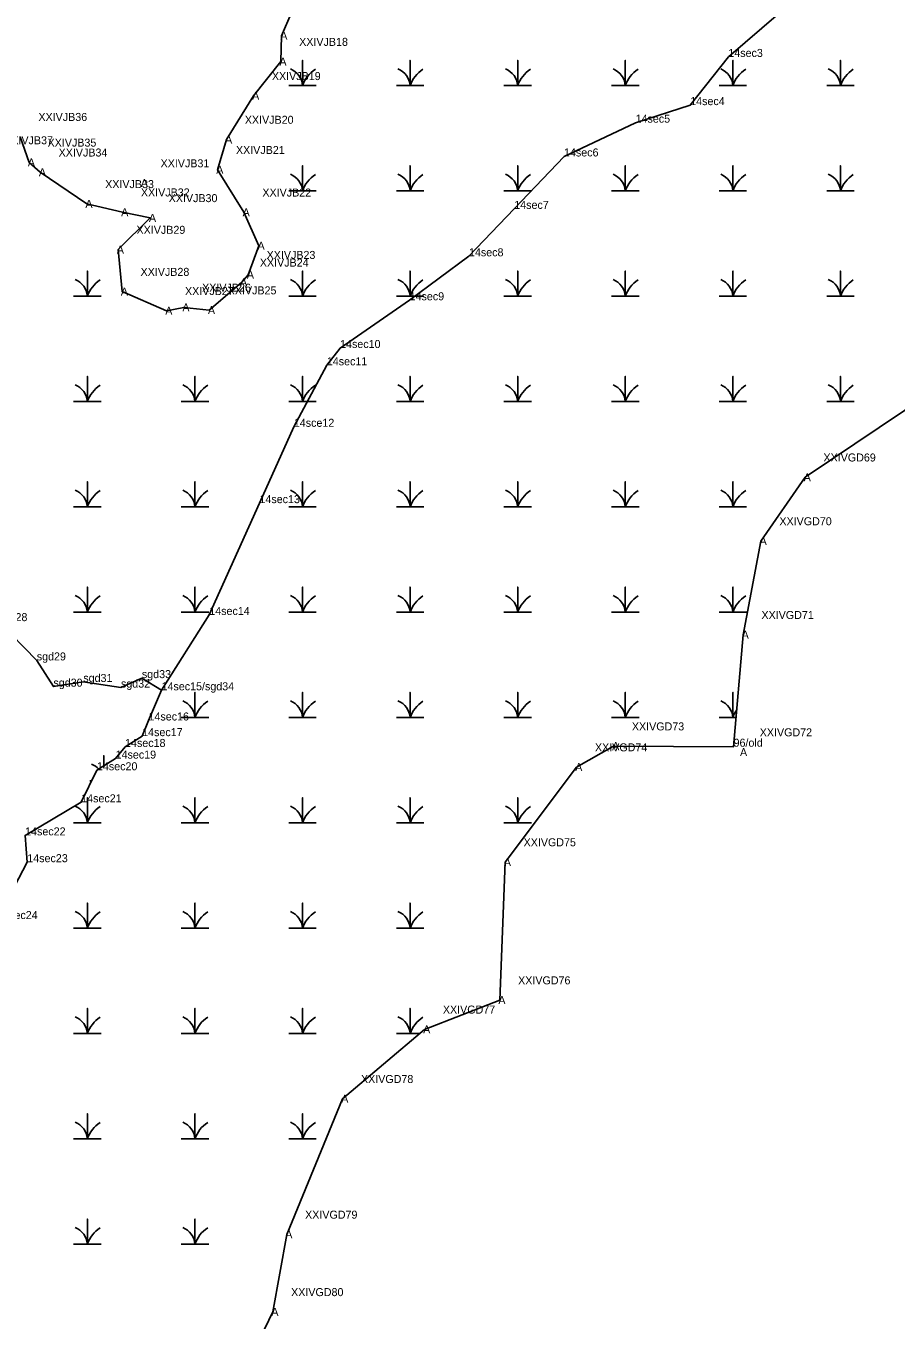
# Model space of a CAD drawing. Extents: x 2072529 to 2268796, y 436423 to 470406.
# Drawn here: x 2263443 to 2263987, y 441847 to 442656 of the extents above; entities that cross this region are included whole.
import ezdxf

# ---------------------------------------------------------------- set-up
doc = ezdxf.new("R2010")
doc.units = 0
for name, color, linetype in [('Exist Environmental Wetland Boundary Cogo Comment', 7, 'Continuous'), ('Exist Environmental Wetland Boundary Cogo Point CELL', 7, 'Continuous'), ('Exist Hydro Jurisdictional Stream or Body of Water NEU Mitigable Cogo Comment', 7, 'Continuous'), ('Old_Level_20', 7, 'Continuous'), ('Old_Level_52', 7, 'Continuous')]:
    doc.layers.add(name, color=color, linetype=linetype)

msp = doc.modelspace()

# ---------------------------------------------------------------- linework, layer by layer
at = {"layer": 'Exist Environmental Wetland Boundary Cogo Point CELL'}
for points in [[(2263607.54, 442618.37), (2263616.14, 442618.37), (2263616.14, 442634.15), (2263616.14, 442618.37), (2263624.74, 442618.37)], [(2263674.79, 442618.37), (2263683.39, 442618.37), (2263683.39, 442634.15), (2263683.39, 442618.37), (2263691.99, 442618.37)], [(2263742.04, 442618.37), (2263750.64, 442618.37), (2263750.64, 442634.15), (2263750.64, 442618.37), (2263759.24, 442618.37)], [(2263809.29, 442618.37), (2263817.89, 442618.37), (2263817.89, 442634.15), (2263817.89, 442618.37), (2263826.49, 442618.37)], [(2263876.54, 442618.37), (2263885.14, 442618.37), (2263885.14, 442634.15), (2263885.14, 442618.37), (2263893.74, 442618.37)], [(2263943.79, 442618.37), (2263952.39, 442618.37), (2263952.39, 442634.15), (2263952.39, 442618.37), (2263960.99, 442618.37)], [(2263607.54, 442552.57), (2263616.14, 442552.57), (2263616.14, 442568.35), (2263616.14, 442552.57), (2263624.74, 442552.57)], [(2263674.79, 442552.57), (2263683.39, 442552.57), (2263683.39, 442568.35), (2263683.39, 442552.57), (2263691.99, 442552.57)], [(2263742.04, 442552.57), (2263750.64, 442552.57), (2263750.64, 442568.35), (2263750.64, 442552.57), (2263759.24, 442552.57)], [(2263809.29, 442552.57), (2263817.89, 442552.57), (2263817.89, 442568.35), (2263817.89, 442552.57), (2263826.49, 442552.57)], [(2263876.54, 442552.57), (2263885.14, 442552.57), (2263885.14, 442568.35), (2263885.14, 442552.57), (2263893.74, 442552.57)], [(2263943.79, 442552.57), (2263952.39, 442552.57), (2263952.39, 442568.35), (2263952.39, 442552.57), (2263960.99, 442552.57)], [(2263473.04, 442486.77), (2263481.64, 442486.77), (2263481.64, 442502.55), (2263481.64, 442486.77), (2263490.24, 442486.77)], [(2263607.54, 442486.77), (2263616.14, 442486.77), (2263616.14, 442502.55), (2263616.14, 442486.77), (2263624.74, 442486.77)], [(2263674.79, 442486.77), (2263683.39, 442486.77), (2263683.39, 442502.55), (2263683.39, 442486.77), (2263691.99, 442486.77)], [(2263742.04, 442486.77), (2263750.64, 442486.77), (2263750.64, 442502.55), (2263750.64, 442486.77), (2263759.24, 442486.77)], [(2263809.29, 442486.77), (2263817.89, 442486.77), (2263817.89, 442502.55), (2263817.89, 442486.77), (2263826.49, 442486.77)], [(2263876.54, 442486.77), (2263885.14, 442486.77), (2263885.14, 442502.55), (2263885.14, 442486.77), (2263893.74, 442486.77)], [(2263943.79, 442486.77), (2263952.39, 442486.77), (2263952.39, 442502.55), (2263952.39, 442486.77), (2263960.99, 442486.77)], [(2263473.04, 442420.97), (2263481.64, 442420.97), (2263481.64, 442436.75), (2263481.64, 442420.97), (2263490.24, 442420.97)], [(2263540.29, 442420.97), (2263548.89, 442420.97), (2263548.89, 442436.75), (2263548.89, 442420.97), (2263557.49, 442420.97)], [(2263607.54, 442420.97), (2263616.14, 442420.97), (2263616.14, 442436.75), (2263616.14, 442420.97), (2263624.74, 442420.97)], [(2263674.79, 442420.97), (2263683.39, 442420.97), (2263683.39, 442436.75), (2263683.39, 442420.97), (2263691.99, 442420.97)], [(2263742.04, 442420.97), (2263750.64, 442420.97), (2263750.64, 442436.75), (2263750.64, 442420.97), (2263759.24, 442420.97)], [(2263809.29, 442420.97), (2263817.89, 442420.97), (2263817.89, 442436.75), (2263817.89, 442420.97), (2263826.49, 442420.97)], [(2263876.54, 442420.97), (2263885.14, 442420.97), (2263885.14, 442436.75), (2263885.14, 442420.97), (2263893.74, 442420.97)], [(2263943.79, 442420.97), (2263952.39, 442420.97), (2263952.39, 442436.75), (2263952.39, 442420.97), (2263960.99, 442420.97)], [(2263473.04, 442355.17), (2263481.64, 442355.17), (2263481.64, 442370.95), (2263481.64, 442355.17), (2263490.24, 442355.17)], [(2263540.29, 442355.17), (2263548.89, 442355.17), (2263548.89, 442370.95), (2263548.89, 442355.17), (2263557.49, 442355.17)], [(2263607.54, 442355.17), (2263616.14, 442355.17), (2263616.14, 442370.95), (2263616.14, 442355.17), (2263624.74, 442355.17)], [(2263674.79, 442355.17), (2263683.39, 442355.17), (2263683.39, 442370.95), (2263683.39, 442355.17), (2263691.99, 442355.17)], [(2263742.04, 442355.17), (2263750.64, 442355.17), (2263750.64, 442370.95), (2263750.64, 442355.17), (2263759.24, 442355.17)], [(2263809.29, 442355.17), (2263817.89, 442355.17), (2263817.89, 442370.95), (2263817.89, 442355.17), (2263826.49, 442355.17)], [(2263876.54, 442355.17), (2263885.14, 442355.17), (2263885.14, 442370.95), (2263885.14, 442355.17), (2263893.74, 442355.17)], [(2263473.04, 442289.37), (2263481.64, 442289.37), (2263481.64, 442305.15), (2263481.64, 442289.37), (2263490.24, 442289.37)], [(2263540.29, 442289.37), (2263548.89, 442289.37), (2263548.89, 442305.15), (2263548.89, 442289.37), (2263557.49, 442289.37)], [(2263607.54, 442289.37), (2263616.14, 442289.37), (2263616.14, 442305.15), (2263616.14, 442289.37), (2263624.74, 442289.37)], [(2263674.79, 442289.37), (2263683.39, 442289.37), (2263683.39, 442305.15), (2263683.39, 442289.37), (2263691.99, 442289.37)], [(2263742.04, 442289.37), (2263750.64, 442289.37), (2263750.64, 442305.15), (2263750.64, 442289.37), (2263759.24, 442289.37)], [(2263809.29, 442289.37), (2263817.89, 442289.37), (2263817.89, 442305.15), (2263817.89, 442289.37), (2263826.49, 442289.37)], [(2263876.54, 442289.37), (2263885.14, 442289.37), (2263885.14, 442305.15), (2263885.14, 442289.37), (2263893.74, 442289.37)], [(2263540.29, 442223.57), (2263548.89, 442223.57), (2263548.89, 442239.35), (2263548.89, 442223.57), (2263557.49, 442223.57)], [(2263607.54, 442223.57), (2263616.14, 442223.57), (2263616.14, 442239.35), (2263616.14, 442223.57), (2263624.74, 442223.57)], [(2263674.79, 442223.57), (2263683.39, 442223.57), (2263683.39, 442239.35), (2263683.39, 442223.57), (2263691.99, 442223.57)], [(2263742.04, 442223.57), (2263750.64, 442223.57), (2263750.64, 442239.35), (2263750.64, 442223.57), (2263759.24, 442223.57)], [(2263809.29, 442223.57), (2263817.89, 442223.57), (2263817.89, 442239.35), (2263817.89, 442223.57), (2263826.49, 442223.57)], [(2263876.54, 442223.57), (2263885.14, 442223.57), (2263885.14, 442239.35), (2263885.14, 442223.57), (2263887.13, 442223.57)], [(2263491.87, 442193.33), (2263491.87, 442199.83), (2263491.87, 442193.33)], [(2263483.27, 442184.05), (2263484.37, 442184.05)], [(2263473.04, 442157.77), (2263481.64, 442157.77), (2263481.64, 442173.55), (2263481.64, 442157.77), (2263490.24, 442157.77)], [(2263540.29, 442157.77), (2263548.89, 442157.77), (2263548.89, 442173.55), (2263548.89, 442157.77), (2263557.49, 442157.77)], [(2263607.54, 442157.77), (2263616.14, 442157.77), (2263616.14, 442173.55), (2263616.14, 442157.77), (2263624.74, 442157.77)], [(2263674.79, 442157.77), (2263683.39, 442157.77), (2263683.39, 442173.55), (2263683.39, 442157.77), (2263691.99, 442157.77)], [(2263742.04, 442157.77), (2263750.64, 442157.77), (2263750.64, 442173.55), (2263750.64, 442157.77), (2263759.24, 442157.77)], [(2263473.04, 442091.97), (2263481.64, 442091.97), (2263481.64, 442107.75), (2263481.64, 442091.97), (2263490.24, 442091.97)], [(2263540.29, 442091.97), (2263548.89, 442091.97), (2263548.89, 442107.75), (2263548.89, 442091.97), (2263557.49, 442091.97)], [(2263607.54, 442091.97), (2263616.14, 442091.97), (2263616.14, 442107.75), (2263616.14, 442091.97), (2263624.74, 442091.97)], [(2263674.79, 442091.97), (2263683.39, 442091.97), (2263683.39, 442107.75), (2263683.39, 442091.97), (2263691.99, 442091.97)], [(2263473.04, 442026.17), (2263481.64, 442026.17), (2263481.64, 442041.95), (2263481.64, 442026.17), (2263490.24, 442026.17)], [(2263540.29, 442026.17), (2263548.89, 442026.17), (2263548.89, 442041.95), (2263548.89, 442026.17), (2263557.49, 442026.17)], [(2263607.54, 442026.17), (2263616.14, 442026.17), (2263616.14, 442041.95), (2263616.14, 442026.17), (2263624.74, 442026.17)], [(2263674.79, 442026.17), (2263683.39, 442026.17), (2263683.39, 442041.95), (2263683.39, 442026.17), (2263689.21, 442026.17)], [(2263473.04, 441960.37), (2263481.64, 441960.37), (2263481.64, 441976.15), (2263481.64, 441960.37), (2263490.24, 441960.37)], [(2263540.29, 441960.37), (2263548.89, 441960.37), (2263548.89, 441976.15), (2263548.89, 441960.37), (2263557.49, 441960.37)], [(2263607.54, 441960.37), (2263616.14, 441960.37), (2263616.14, 441976.15), (2263616.14, 441960.37), (2263624.74, 441960.37)], [(2263473.04, 441894.57), (2263481.64, 441894.57), (2263481.64, 441910.35), (2263481.64, 441894.57), (2263490.24, 441894.57)], [(2263540.29, 441894.57), (2263548.89, 441894.57), (2263548.89, 441910.35), (2263548.89, 441894.57), (2263557.49, 441894.57)]]:
    msp.add_lwpolyline(points, dxfattribs=at)
for centre, radius, start, end in [((2263603.87, 442617.48), 12.3, 4.14034, 67.53497), ((2263634.38, 442612.31), 19.22, 122.12745, 161.62219), ((2263671.12, 442617.48), 12.3, 4.14034, 67.53497), ((2263701.63, 442612.31), 19.22, 122.12745, 161.62219), ((2263738.37, 442617.48), 12.3, 4.14034, 67.53497), ((2263768.88, 442612.31), 19.22, 122.12745, 161.62219), ((2263805.62, 442617.48), 12.3, 4.14034, 67.53497), ((2263836.13, 442612.31), 19.22, 122.12745, 161.62219), ((2263872.87, 442617.48), 12.3, 4.14034, 67.53497), ((2263903.38, 442612.31), 19.22, 122.12745, 161.62219), ((2263940.12, 442617.48), 12.3, 4.14034, 67.53497), ((2263970.63, 442612.31), 19.22, 122.12745, 161.62219), ((2263603.87, 442551.68), 12.3, 4.14034, 67.53497), ((2263634.38, 442546.51), 19.22, 122.12745, 161.62219), ((2263671.12, 442551.68), 12.3, 4.14034, 67.53497), ((2263701.63, 442546.51), 19.22, 122.12745, 161.62219), ((2263738.37, 442551.68), 12.3, 4.14034, 67.53497), ((2263768.88, 442546.51), 19.22, 122.12745, 161.62219), ((2263805.62, 442551.68), 12.3, 4.14034, 67.53497), ((2263836.13, 442546.51), 19.22, 122.12745, 161.62219), ((2263872.87, 442551.68), 12.3, 4.14034, 67.53497), ((2263903.38, 442546.51), 19.22, 122.12745, 161.62219), ((2263940.12, 442551.68), 12.3, 4.14034, 67.53497), ((2263970.63, 442546.51), 19.22, 122.12745, 161.62219), ((2263469.37, 442485.88), 12.3, 4.14034, 67.53497), ((2263499.88, 442480.71), 19.22, 122.12745, 161.62219), ((2263603.87, 442485.88), 12.3, 4.14034, 67.53497), ((2263634.38, 442480.71), 19.22, 122.12745, 161.62219), ((2263671.12, 442485.88), 12.3, 4.14034, 67.53497), ((2263701.63, 442480.71), 19.22, 122.12745, 161.62219), ((2263738.37, 442485.88), 12.3, 4.14034, 67.53497), ((2263768.88, 442480.71), 19.22, 122.12745, 161.62219), ((2263805.62, 442485.88), 12.3, 4.14034, 67.53497), ((2263836.13, 442480.71), 19.22, 122.12745, 161.62219), ((2263872.87, 442485.88), 12.3, 4.14034, 67.53497), ((2263903.38, 442480.71), 19.22, 122.12745, 161.62219), ((2263940.12, 442485.88), 12.3, 4.14034, 67.53497), ((2263970.63, 442480.71), 19.22, 122.12745, 161.62219), ((2263469.37, 442420.08), 12.3, 4.14034, 67.53497), ((2263499.88, 442414.91), 19.22, 122.12745, 161.62219), ((2263536.62, 442420.08), 12.3, 4.14034, 67.53497), ((2263567.13, 442414.91), 19.22, 122.12745, 161.62219), ((2263603.87, 442420.08), 12.3, 4.14034, 67.53497), ((2263634.38, 442414.91), 19.22, 122.12745, 161.62219), ((2263671.12, 442420.08), 12.3, 4.14034, 67.53497), ((2263701.63, 442414.91), 19.22, 122.12745, 161.62219), ((2263738.37, 442420.08), 12.3, 4.14034, 67.53497), ((2263768.88, 442414.91), 19.22, 122.12745, 161.62219), ((2263805.62, 442420.08), 12.3, 4.14034, 67.53497), ((2263836.13, 442414.91), 19.22, 122.12745, 161.62219), ((2263872.87, 442420.08), 12.3, 4.14034, 67.53497), ((2263903.38, 442414.91), 19.22, 122.12745, 161.62219), ((2263940.12, 442420.08), 12.3, 4.14034, 67.53497), ((2263970.63, 442414.91), 19.22, 122.12745, 161.62219), ((2263469.37, 442354.28), 12.3, 4.14034, 67.53497), ((2263499.88, 442349.11), 19.22, 122.12745, 161.62219), ((2263536.62, 442354.28), 12.3, 4.14034, 67.53497), ((2263567.13, 442349.11), 19.22, 122.12745, 161.62219), ((2263603.87, 442354.28), 12.3, 4.14034, 67.53497), ((2263634.38, 442349.11), 19.22, 122.12745, 161.62219), ((2263671.12, 442354.28), 12.3, 4.14034, 67.53497), ((2263701.63, 442349.11), 19.22, 122.12745, 161.62219), ((2263738.37, 442354.28), 12.3, 4.14034, 67.53497), ((2263768.88, 442349.11), 19.22, 122.12745, 161.62219), ((2263805.62, 442354.28), 12.3, 4.14034, 67.53497), ((2263836.13, 442349.11), 19.22, 122.12745, 161.62219), ((2263872.87, 442354.28), 12.3, 4.14034, 67.53497), ((2263903.38, 442349.11), 19.22, 122.12745, 161.62219), ((2263469.37, 442288.48), 12.3, 4.14034, 67.53497), ((2263499.88, 442283.31), 19.22, 122.12745, 161.62219), ((2263536.62, 442288.48), 12.3, 4.14034, 67.53497), ((2263567.13, 442283.31), 19.22, 122.12745, 161.62219), ((2263603.87, 442288.48), 12.3, 4.14034, 67.53497), ((2263634.38, 442283.31), 19.22, 122.12745, 161.62219), ((2263671.12, 442288.48), 12.3, 4.14034, 67.53497), ((2263701.63, 442283.31), 19.22, 122.12745, 161.62219), ((2263738.37, 442288.48), 12.3, 4.14034, 67.53497), ((2263768.88, 442283.31), 19.22, 122.12745, 161.62219), ((2263805.62, 442288.48), 12.3, 4.14034, 67.53497), ((2263836.13, 442283.31), 19.22, 122.12745, 161.62219), ((2263872.87, 442288.48), 12.3, 4.14034, 67.53497), ((2263903.38, 442283.31), 19.22, 122.12745, 161.62219), ((2263536.62, 442222.68), 12.3, 4.14034, 67.53497), ((2263567.13, 442217.51), 19.22, 122.12745, 161.62219), ((2263603.87, 442222.68), 12.3, 4.14034, 67.53497), ((2263634.38, 442217.51), 19.22, 122.12745, 161.62219), ((2263671.12, 442222.68), 12.3, 4.14034, 67.53497), ((2263701.63, 442217.51), 19.22, 122.12745, 161.62219), ((2263738.37, 442222.68), 12.3, 4.14034, 67.53497), ((2263768.88, 442217.51), 19.22, 122.12745, 161.62219), ((2263805.62, 442222.68), 12.3, 4.14034, 67.53497), ((2263836.13, 442217.51), 19.22, 122.12745, 161.62219), ((2263872.87, 442222.68), 12.3, 4.14034, 67.53497), ((2263903.38, 442217.51), 19.22, 145.52754, 161.62219), ((2263479.6, 442183.16), 12.3, 41.96671, 67.53497), ((2263469.37, 442156.88), 12.3, 4.14034, 67.53497), ((2263499.88, 442151.71), 19.22, 122.12745, 161.62219), ((2263536.62, 442156.88), 12.3, 4.14034, 67.53497), ((2263567.13, 442151.71), 19.22, 122.12745, 161.62219), ((2263603.87, 442156.88), 12.3, 4.14034, 67.53497), ((2263634.38, 442151.71), 19.22, 122.12745, 161.62219), ((2263671.12, 442156.88), 12.3, 4.14034, 67.53497), ((2263701.63, 442151.71), 19.22, 122.12745, 161.62219), ((2263738.37, 442156.88), 12.3, 4.14034, 67.53497), ((2263768.88, 442151.71), 19.22, 122.12745, 161.62219), ((2263469.37, 442091.08), 12.3, 4.14034, 67.53497), ((2263499.88, 442085.91), 19.22, 122.12745, 161.62219), ((2263536.62, 442091.08), 12.3, 4.14034, 67.53497), ((2263567.13, 442085.91), 19.22, 122.12745, 161.62219), ((2263603.87, 442091.08), 12.3, 4.14034, 67.53497), ((2263634.38, 442085.91), 19.22, 122.12745, 161.62219), ((2263671.12, 442091.08), 12.3, 4.14034, 67.53497), ((2263701.63, 442085.91), 19.22, 122.12745, 161.62219), ((2263469.37, 442025.28), 12.3, 4.14034, 67.53497), ((2263499.88, 442020.11), 19.22, 122.12745, 161.62219), ((2263536.62, 442025.28), 12.3, 4.14034, 67.53497), ((2263567.13, 442020.11), 19.22, 122.12745, 161.62219), ((2263603.87, 442025.28), 12.3, 4.14034, 67.53497), ((2263634.38, 442020.11), 19.22, 122.12745, 161.62219), ((2263671.12, 442025.28), 12.3, 4.14034, 67.53497), ((2263701.63, 442020.11), 19.22, 122.12745, 161.62219), ((2263469.37, 441959.48), 12.3, 4.14034, 67.53497), ((2263499.88, 441954.31), 19.22, 122.12745, 161.62219), ((2263536.62, 441959.48), 12.3, 4.14034, 67.53497), ((2263567.13, 441954.31), 19.22, 122.12745, 161.62219), ((2263603.87, 441959.48), 12.3, 4.14034, 67.53497), ((2263634.38, 441954.31), 19.22, 122.12745, 161.62219), ((2263469.37, 441893.68), 12.3, 4.14034, 67.53497), ((2263499.88, 441888.51), 19.22, 122.12745, 161.62219), ((2263536.62, 441893.68), 12.3, 4.14034, 67.53497), ((2263567.13, 441888.51), 19.22, 122.12745, 161.62219)]:
    msp.add_arc(centre, radius, start, end, dxfattribs=at)
at = {"layer": 'Old_Level_20'}
for p, q in [((2263882.33, 442636.32), (2263882.33, 442636.32)), ((2263858.49, 442606.21), (2263858.49, 442606.21)), ((2263824.35, 442595.25), (2263824.35, 442595.25)), ((2263779.6, 442574.16), (2263779.6, 442574.16)), ((2263748.5, 442541.4), (2263748.5, 442541.4)), ((2263720.2, 442511.78), (2263720.2, 442511.78)), ((2263683.1, 442484.3), (2263683.1, 442484.3)), ((2263639.63, 442454.48), (2263639.63, 442454.48)), ((2263631.34, 442443.68), (2263631.34, 442443.68)), ((2263610.71, 442405.26), (2263610.71, 442405.26)), ((2263589.23, 442357.57), (2263589.23, 442357.57)), ((2263557.85, 442287.71), (2263557.85, 442287.71)), ((2263450.02, 442259.32), (2263450.02, 442259.32)), ((2263450.02, 442259.32), (2263450.02, 442259.32)), ((2263460.43, 442242.92), (2263460.43, 442242.92)), ((2263479.11, 442245.86), (2263479.11, 442245.86)), ((2263479.11, 442245.86), (2263479.11, 442245.86)), ((2263515.73, 442248.26), (2263515.73, 442248.26)), ((2263515.73, 442248.26), (2263515.73, 442248.26)), ((2263502.65, 442242.34), (2263502.65, 442242.34)), ((2263528.03, 442240.65), (2263528.03, 442240.65)), ((2263519.87, 442221.79), (2263519.87, 442221.79)), ((2263515.9, 442212), (2263515.9, 442212)), ((2263505.21, 442205.27), (2263505.21, 442205.27)), ((2263885.59, 442205.4), (2263885.59, 442205.4)), ((2263885.59, 442205.4), (2263885.59, 442205.4)), ((2263499.32, 442197.98), (2263499.32, 442197.98)), ((2263487.64, 442190.69), (2263487.64, 442190.69)), ((2263477.78, 442170.67), (2263477.78, 442170.67)), ((2263444.1, 442133.27), (2263444.1, 442133.27))]:
    msp.add_line(p, q, dxfattribs=at)
for points in [[(2263439.54, 442586.49), (2263445.26, 442570.44), (2263452.16, 442564.27), (2263481.27, 442544.53), (2263503.6, 442539.34), (2263520.97, 442535.77), (2263500.88, 442515.97), (2263503.39, 442489.72), (2263531.17, 442477.73), (2263541.87, 442479.82), (2263557.85, 442478.15), (2263577.96, 442495.49), (2263582.19, 442500.29), (2263588.87, 442518.34), (2263579.54, 442539.26), (2263563.03, 442565.85), (2263568.56, 442584.73), (2263585.49, 442612.03), (2263602.54, 442633.4), (2263603.07, 442649.58), (2263609.46, 442664.49)], [(2264007.54, 442425.75), (2263930.27, 442373.75), (2263902.73, 442333.91), (2263891.51, 442275.34), (2263885.59, 442205.4), (2263810.51, 442205.75), (2263787.43, 442192.68), (2263742.82, 442133.35), (2263739.39, 442047.1), (2263692.37, 442028.85), (2263641.17, 441985.48), (2263606.24, 441900.73), (2263597.49, 441852.35), (2263569.3, 441793.49)]]:
    msp.add_lwpolyline(points, dxfattribs=at)
at = {"layer": 'Old_Level_52'}
for points in [[(2263924.02, 442672.5), (2263882.33, 442636.32), (2263858.49, 442606.21), (2263824.35, 442595.25), (2263779.6, 442574.16), (2263748.5, 442541.4), (2263720.2, 442511.78), (2263683.1, 442484.3), (2263639.63, 442454.48), (2263631.34, 442443.68), (2263610.71, 442405.26), (2263589.23, 442357.57), (2263557.85, 442287.71), (2263528.03, 442240.65), (2263519.87, 442221.79), (2263515.9, 442212), (2263505.21, 442205.27), (2263499.32, 442197.98), (2263487.64, 442190.69), (2263477.78, 442170.67), (2263442.74, 442150.01), (2263444.1, 442133.27), (2263425.3, 442097.75)], [(2263528.03, 442240.65), (2263515.73, 442248.26), (2263502.65, 442242.34), (2263479.11, 442245.86), (2263460.43, 442242.92), (2263450.02, 442259.32), (2263425.93, 442283.85)]]:
    msp.add_lwpolyline(points, dxfattribs=at)

# ---------------------------------------------------------------- texts
at = {"layer": 'Exist Environmental Wetland Boundary Cogo Comment'}
for s, p in [('XXIVJB18 ', (2263614.05, 442643.24)), ('XXIVJB19 ', (2263597, 442621.87)), ('XXIVJB36 ', (2263451.05, 442596.33)), ('XXIVJB20 ', (2263580.07, 442594.57)), ('XXIVJB37 ', (2263429.66, 442581.75)), ('XXIVJB35 ', (2263456.77, 442580.29)), ('XXIVJB34 ', (2263463.67, 442574.11)), ('XXIVJB21 ', (2263574.54, 442575.69)), ('XXIVJB31 ', (2263527.41, 442567.37)), ('XXIVJB33 ', (2263492.78, 442554.37)), ('XXIVJB32 ', (2263515.11, 442549.18)), ('XXIVJB30 ', (2263532.48, 442545.61)), ('XXIVJB22 ', (2263591.05, 442549.1)), ('XXIVJB29 ', (2263512.39, 442525.81)), ('XXIVJB24 ', (2263589.47, 442505.33)), ('XXIVJB23 ', (2263593.7, 442510.13)), ('XXIVJB28 ', (2263514.9, 442499.56)), ('XXIVJB26 ', (2263553.38, 442489.66)), ('XXIVJB27 ', (2263542.68, 442487.57)), ('XXIVJB25 ', (2263569.36, 442487.99)), ('XXIVGD69 ', (2263941.78, 442383.59)), ('XXIVGD70 ', (2263914.24, 442343.75)), ('XXIVGD71 ', (2263903.02, 442285.18)), ('XXIVGD73 ', (2263822.02, 442215.59)), ('96/old', (2263885.59, 442205.4)), ('XXIVGD72 ', (2263901.95, 442211.89)), ('XXIVGD74 ', (2263798.94, 442202.52)), ('XXIVGD75 ', (2263754.33, 442143.2)), ('XXIVGD76 ', (2263750.9, 442056.95)), ('XXIVGD77 ', (2263703.88, 442038.69)), ('XXIVGD78 ', (2263652.68, 441995.32)), ('XXIVGD79 ', (2263617.75, 441910.57)), ('XXIVGD80 ', (2263609, 441862.19))]:
    msp.add_text(s, height=5, dxfattribs=at).set_placement(p)
at = {"layer": 'Exist Hydro Jurisdictional Stream or Body of Water NEU Mitigable Cogo Comment'}
for s, p in [('14sec3', (2263882.33, 442636.32)), ('14sec4', (2263858.49, 442606.21)), ('14sec5', (2263824.35, 442595.25)), ('14sec6', (2263779.6, 442574.16)), ('14sec7', (2263748.5, 442541.4)), ('14sec8', (2263720.2, 442511.78)), ('14sec9', (2263683.1, 442484.3)), ('14sec10', (2263639.63, 442454.48)), ('14sec11', (2263631.34, 442443.68)), ('14sce12', (2263610.71, 442405.26)), ('14sec13', (2263589.23, 442357.57)), ('14sec14', (2263557.85, 442287.71)), ('sgd28', (2263425.93, 442283.85)), ('sgd29', (2263450.02, 442259.32)), ('sgd31', (2263479.11, 442245.86)), ('sgd33', (2263515.73, 442248.26)), ('sgd30', (2263460.43, 442242.92)), ('sgd32', (2263502.65, 442242.34)), ('14sec15/sgd34', (2263528.03, 442240.65)), ('14sec16', (2263519.87, 442221.79)), ('14sec17', (2263515.9, 442212)), ('14sec19', (2263499.32, 442197.98)), ('14sec18', (2263505.21, 442205.27)), ('14sec20', (2263487.64, 442190.69)), ('14sec21', (2263477.78, 442170.67)), ('14sec22', (2263442.74, 442150.01)), ('14sec23', (2263444.1, 442133.27)), ('14sec24', (2263425.3, 442097.75))]:
    msp.add_text(s, height=5, dxfattribs=at).set_placement(p)
at = {"layer": 'Old_Level_20'}
for p in [(2263602.24, 442647.08), (2263601.7, 442630.9), (2263584.66, 442609.53), (2263567.73, 442582.23), (2263444.42, 442567.94), (2263451.32, 442561.77), (2263562.2, 442563.34), (2263515.07, 442555.02), (2263480.43, 442542.03), (2263502.76, 442536.84), (2263520.14, 442533.27), (2263578.7, 442536.76), (2263500.05, 442513.47), (2263588.04, 442515.84), (2263588.04, 442515.84), (2263581.36, 442497.79), (2263577.12, 442492.99), (2263502.56, 442487.22), (2263530.34, 442475.23), (2263541.04, 442477.32), (2263557.02, 442475.65), (2263929.44, 442371.25), (2263901.9, 442331.41), (2263890.68, 442272.84), (2263809.68, 442203.25), (2263889.61, 442199.54), (2263786.6, 442190.18), (2263741.99, 442130.85), (2263738.56, 442044.6), (2263691.54, 442026.35), (2263640.34, 441982.98), (2263605.4, 441898.23), (2263596.65, 441849.85)]:
    msp.add_text('A', height=5, dxfattribs=at).set_placement(p)

doc.saveas('drawing.dxf')
